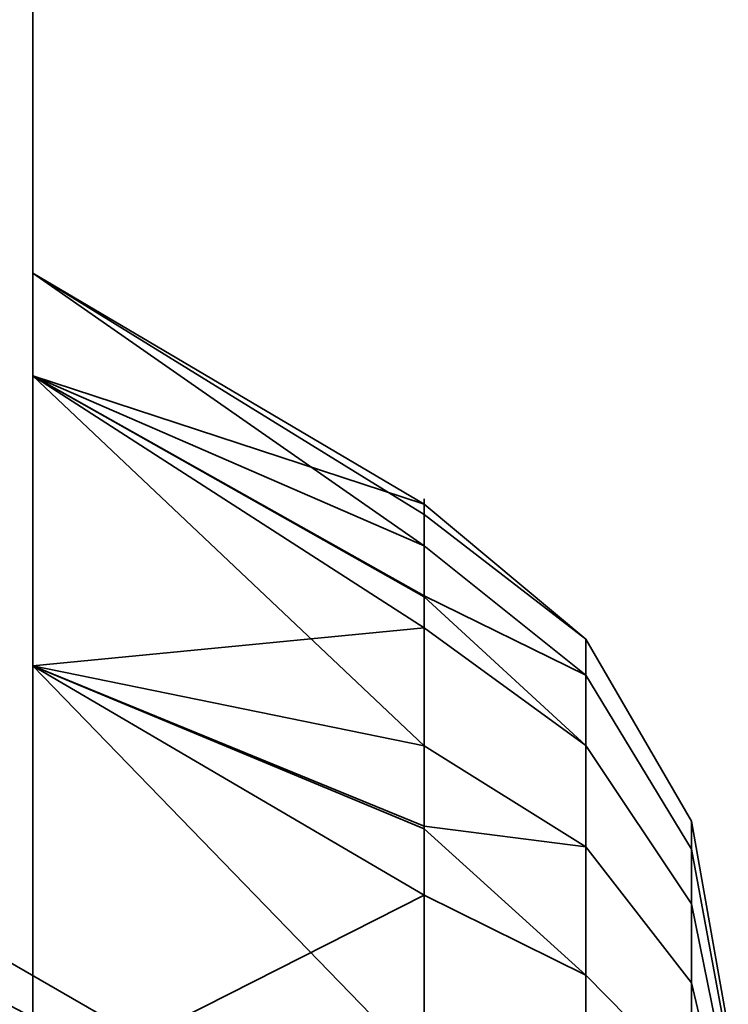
# Model space of a CAD drawing. Header units: millimetres. Extents: x -493 to 6693, y -115 to 145.
# Tile 356 of 656: x 1135.485 to 1136.3, y -4.075 to -2.942. Entities that reach past the tile are written whole.
import ezdxf

# ---------------------------------------------------------------- set-up
doc = ezdxf.new("R2010")
doc.units = ezdxf.units.MM
doc.layers.add('151', color=7, linetype='Continuous', true_color=0xffffff)

# ---------------------------------------------------------------- blocks, each defined once
blk = doc.blocks.new('UG_SURFACE_002')
at = {"layer": '151', "color": 252, "linetype": 'Continuous', "lineweight": 35}
for points in [[(2042.5, -15, 2200.2499), (2042.5, 135, 2200.2499), (957.5, 135, 2200.2499), (957.5, -15, 2200.2499)], [(1107.5, -15, 2050.2501), (1107.5, 135, 2050.2501), (1892.5, 135, 2050.2501), (1892.5, -15, 2050.2501)]]:
    blk.add_3dface(points, dxfattribs=at)
blk = doc.blocks.new('UG_SURFACE_112')
at = {"layer": '151', "color": 252, "linetype": 'Continuous', "lineweight": 35}
for points in [[(1134.8, -18.0201, 979.25), (1134.8, 2.4, 979.25), (1135.5, 2.4, 979.25), (1135.5, -18.0201, 979.25)], [(1135.5, 2.4, 979.25), (1135.5, -6.686, 983.2348), (1135.5, -7.1779, 982.9508)], [(1135.5, -7.1779, 982.9508), (1135.5, -7.7428, 982.8914), (1135.5, -18.0201, 979.25), (1135.5, 2.4, 979.25)], [(1135.5, 2.4, 979.25), (1135.5, -6.234, 984.25), (1135.5, -6.3521, 983.6944)], [(1135.5, -6.3521, 983.6944), (1135.5, -6.686, 983.2348), (1135.5, 2.4, 979.25)], [(1135.5, 2.341, 1004.814), (1135.5, -6.234, 984.25), (1135.5, 2.4, 979.25)], [(1135.3548, 1.6119, 1163.3717), (1135.5, 2.341, 1163.6859), (1135.5, -18.0201, 1171.3412)], [(1135.5, -18.0201, 997.1588), (1135.5, 2.341, 1004.814), (1135.3548, 1.6119, 1005.1283)], [(1135.5, 2.341, 1004.814), (1135.5, -4.7428, 994.1086), (1135.5, -4.1779, 994.0492)], [(1135.5, -18.0201, 1171.3412), (1135.5, 2.341, 1163.6859), (1135.5, 1, 1164.25)], [(1135.5, 2.341, 1004.814), (1135.5, -3.686, 993.7652), (1135.5, -3.3521, 993.3056)], [(1135.5, 2.341, 1004.814), (1135.5, -18.0201, 997.1588), (1135.5, -5.283, 993.933), (1135.5, -4.7428, 994.1086)], [(1135.5, -4.1779, 994.0492), (1135.5, -3.686, 993.7652), (1135.5, 2.341, 1004.814)], [(1135.5, -6.3521, 984.8056), (1135.5, 2.341, 1004.814), (1135.5, -3.3521, 992.1944)], [(1135.5, 2.341, 1004.814), (1135.5, -6.3521, 984.8056), (1135.5, -6.234, 984.25)], [(1135.5, -3.3521, 993.3056), (1135.5, -3.234, 992.75), (1135.5, 2.341, 1004.814)], [(1135.5, 2.341, 1004.814), (1135.5, -3.234, 992.75), (1135.5, -3.3521, 992.1944)], [(1135.5, -18.0201, 1171.3412), (1135.3862, -18.2146, 1170.8238), (1135.3548, 1.6119, 1163.3717)], [(1135.3548, 1.6119, 1005.1283), (1135.3862, -18.2146, 997.6762), (1135.5, -18.0201, 997.1588)], [(1135.5, -18.0201, 1189.25), (1135.5, 1, 1164.25), (1135.5, -5.7051, 1174.947)], [(1135.5, -3.686, 1176.7652), (1135.5, -3.3521, 1176.3057), (1135.5, 1, 1176.6225), (1135.5, -1, 1189.25)], [(1135.5, -3.3521, 1176.3057), (1135.5, -3.234, 1175.75), (1135.5, 1, 1176.6225)], [(1135.5, 1, 1164.25), (1135.5, -18.0201, 1189.25), (1135.5, -18.0201, 1171.3412)], [(1135.5, 1, 1164.25), (1135.5, -5.283, 1174.567), (1135.5, -5.7051, 1174.947)], [(1135.5, 1, 1164.25), (1135.5, -4.7428, 1174.3915), (1135.5, -5.283, 1174.567)], [(1135.5, 1, 1164.25), (1135.5, -4.1779, 1174.4509), (1135.5, -4.7428, 1174.3915)], [(1135.5, 1, 1164.25), (1135.5, -3.686, 1174.7348), (1135.5, -4.1779, 1174.4509)], [(1135.5, 1, 1164.25), (1135.5, -3.3521, 1175.1944), (1135.5, -3.686, 1174.7348)], [(1135.5, 1, 1164.25), (1135.5, -3.234, 1175.75), (1135.5, -3.3521, 1175.1944)], [(1135.5, 1, 1164.25), (1135.5, 1, 1176.6225), (1135.5, -3.234, 1175.75)], [(1135.5, -18.0201, 1189.25), (1135.5, -1, 1189.25), (1134.8, -1, 1189.25), (1134.8, -18.0201, 1189.25)], [(1135.5, -1, 1189.25), (1135.5, -4.1779, 1177.0492), (1135.5, -3.686, 1176.7652)], [(1135.5, -1, 1189.25), (1135.5, -7.1779, 1185.5491), (1135.5, -6.686, 1185.2652)], [(1135.5, -1, 1189.25), (1135.5, -6.234, 1184.25), (1135.5, -4.7428, 1177.1085), (1135.5, -4.1779, 1177.0492)], [(1135.5, -6.686, 1185.2652), (1135.5, -6.3521, 1184.8056), (1135.5, -1, 1189.25)], [(1135.5, -1, 1189.25), (1135.5, -18.0201, 1189.25), (1135.5, -7.7428, 1185.6085), (1135.5, -7.1779, 1185.5491)], [(1135.5, -6.3521, 1184.8056), (1135.5, -6.234, 1184.25), (1135.5, -1, 1189.25)], [(1135.5, -3.234, 1175.75), (1135.95, -3.5118, 1175.7519), (1135.95, -3.5479, 1175.4081)], [(1135.95, -3.5479, 1175.4081), (1135.5, -3.3521, 1175.1944), (1135.5, -3.234, 1175.75)], [(1135.95, -3.4998, 1175.8657), (1135.5, -3.234, 1175.75), (1135.5, -3.3521, 1176.3057)], [(1135.95, -3.4998, 1175.8657), (1135.95, -3.5118, 1175.7519), (1135.5, -3.234, 1175.75)], [(1135.5, -3.234, 992.75), (1135.95, -3.5118, 992.7519), (1135.95, -3.5479, 992.4082)], [(1135.95, -3.5479, 992.4082), (1135.5, -3.3521, 992.1944), (1135.5, -3.234, 992.75)], [(1135.95, -3.4998, 992.8656), (1135.5, -3.234, 992.75), (1135.5, -3.3521, 993.3056)], [(1135.95, -3.4998, 992.8656), (1135.95, -3.5118, 992.7519), (1135.5, -3.234, 992.75)], [(1135.5, -3.3521, 992.1944), (1135.5, -3.686, 991.7349), (1135.5, -6.3521, 984.8056)], [(1135.5, -3.3521, 1175.1944), (1135.95, -3.6051, 1175.3091), (1135.95, -3.7779, 1175.0098)], [(1135.95, -3.7779, 1175.0098), (1135.5, -3.686, 1174.7348), (1135.5, -3.3521, 1175.1944)], [(1135.95, -3.642, 1176.3031), (1135.5, -3.3521, 1176.3057), (1135.5, -3.686, 1176.7652)], [(1135.5, -3.3521, 1176.3057), (1135.95, -3.6066, 1176.1943), (1135.95, -3.4998, 1175.8657)], [(1135.95, -3.642, 1176.3031), (1135.95, -3.6066, 1176.1943), (1135.5, -3.3521, 1176.3057)], [(1135.95, -3.5479, 1175.4081), (1135.95, -3.6051, 1175.3091), (1135.5, -3.3521, 1175.1944)], [(1135.5, -3.3521, 992.1944), (1135.95, -3.6051, 992.3091), (1135.95, -3.7779, 992.0098)], [(1135.95, -3.7779, 992.0098), (1135.5, -3.686, 991.7349), (1135.5, -3.3521, 992.1944)], [(1135.95, -3.642, 993.3031), (1135.5, -3.3521, 993.3056), (1135.5, -3.686, 993.7652)], [(1135.5, -3.3521, 993.3056), (1135.95, -3.6066, 993.1943), (1135.95, -3.4998, 992.8656)], [(1135.95, -3.642, 993.3031), (1135.95, -3.6066, 993.1943), (1135.5, -3.3521, 993.3056)], [(1135.95, -3.5479, 992.4082), (1135.95, -3.6051, 992.3091), (1135.5, -3.3521, 992.1944)], [(1136.1362, -3.7773, 1176.2249), (1136.1362, -3.6553, 1175.8493), (1135.95, -3.4998, 1175.8657), (1135.95, -3.6066, 1176.1943)], [(1135.95, -3.5118, 1175.7519), (1135.95, -3.4998, 1175.8657), (1136.1362, -3.6553, 1175.8493)], [(1136.1362, -3.7773, 993.225), (1136.1362, -3.6553, 992.8493), (1135.95, -3.4998, 992.8656), (1135.95, -3.6066, 993.1943)], [(1135.95, -3.5118, 992.7519), (1135.95, -3.4998, 992.8656), (1136.1362, -3.6553, 992.8493)], [(1136.1362, -3.6553, 1175.8493), (1136.1362, -3.6965, 1175.4564), (1135.95, -3.5479, 1175.4081), (1135.95, -3.5118, 1175.7519)], [(1136.1362, -3.6553, 992.8493), (1136.1362, -3.6965, 992.4564), (1135.95, -3.5479, 992.4082), (1135.95, -3.5118, 992.7519)], [(1135.95, -3.6051, 1175.3091), (1135.95, -3.5479, 1175.4081), (1136.1362, -3.6965, 1175.4564)], [(1135.95, -3.6051, 992.3091), (1135.95, -3.5479, 992.4082), (1136.1362, -3.6965, 992.4564)], [(1136.1362, -3.6965, 1175.4564), (1136.1362, -3.894, 1175.1144), (1135.95, -3.7779, 1175.0098), (1135.95, -3.6051, 1175.3091)], [(1136.1362, -3.6965, 992.4564), (1136.1362, -3.894, 992.1144), (1135.95, -3.7779, 992.0098), (1135.95, -3.6051, 992.3091)], [(1135.95, -3.6066, 1176.1943), (1135.95, -3.642, 1176.3031), (1136.1362, -3.7773, 1176.2249)], [(1135.95, -3.6066, 993.1943), (1135.95, -3.642, 993.3031), (1136.1362, -3.7773, 993.225)], [(1135.6, -4.1, 992.75), (1135.6, -4.1432, 992.9534), (1134.8, -3.7213, 993.1412), (1134.8, -3.6381, 992.75)], [(1135.6, -4.1432, 992.5466), (1135.6, -4.1, 992.75), (1134.8, -3.6381, 992.75), (1134.8, -3.7213, 992.3587)], [(1135.6, -4.1, 1175.75), (1135.6, -4.1432, 1175.9534), (1134.8, -3.7213, 1176.1413), (1134.8, -3.6381, 1175.75)], [(1135.6, -4.1432, 1175.5466), (1135.6, -4.1, 1175.75), (1134.8, -3.6381, 1175.75), (1134.8, -3.7213, 1175.3588)], [(1135.5, -3.686, 1176.7652), (1135.95, -3.8733, 1176.5599), (1135.95, -3.642, 1176.3031)], [(1135.5, -3.686, 993.7652), (1135.95, -3.8733, 993.56), (1135.95, -3.642, 993.3031)], [(1136.1362, -4.0416, 1176.5186), (1136.1362, -3.7773, 1176.2249), (1135.95, -3.642, 1176.3031), (1135.95, -3.8733, 1176.5599)], [(1136.1362, -4.0416, 993.5185), (1136.1362, -3.7773, 993.225), (1135.95, -3.642, 993.3031), (1135.95, -3.8733, 993.56)], [(1136.2578, -3.9596, 1176.1197), (1136.2578, -3.8646, 1175.8273), (1136.1362, -3.6553, 1175.8493), (1136.1362, -3.7773, 1176.2249)], [(1136.2578, -3.8646, 1175.8273), (1136.2578, -3.8968, 1175.5215), (1136.1362, -3.6965, 1175.4564), (1136.1362, -3.6553, 1175.8493)], [(1136.2578, -3.9596, 993.1197), (1136.2578, -3.8646, 992.8273), (1136.1362, -3.6553, 992.8493), (1136.1362, -3.7773, 993.225)], [(1136.2578, -3.8646, 992.8273), (1136.2578, -3.8968, 992.5215), (1136.1362, -3.6965, 992.4564), (1136.1362, -3.6553, 992.8493)], [(1135.5, -6.686, 985.2651), (1135.5, -3.686, 991.7349), (1135.5, -4.1779, 991.4508)], [(1135.5, -6.686, 985.2651), (1135.5, -6.3521, 984.8056), (1135.5, -3.686, 991.7349)], [(1135.5, -3.686, 1174.7348), (1135.95, -3.8704, 1174.9426), (1135.95, -4.1501, 1174.7394)], [(1135.95, -4.1501, 1174.7394), (1135.5, -4.1779, 1174.4509), (1135.5, -3.686, 1174.7348)], [(1135.95, -3.9498, 1176.6449), (1135.5, -3.686, 1176.7652), (1135.5, -4.1779, 1177.0492)], [(1135.95, -3.9498, 1176.6449), (1135.95, -3.8733, 1176.5599), (1135.5, -3.686, 1176.7652)], [(1135.95, -3.7779, 1175.0098), (1135.95, -3.8704, 1174.9426), (1135.5, -3.686, 1174.7348)], [(1135.5, -3.686, 991.7349), (1135.95, -3.8704, 991.9426), (1135.95, -4.1501, 991.7394)], [(1135.95, -4.1501, 991.7394), (1135.5, -4.1779, 991.4508), (1135.5, -3.686, 991.7349)], [(1135.95, -3.9498, 993.645), (1135.5, -3.686, 993.7652), (1135.5, -4.1779, 994.0492)], [(1135.95, -3.9498, 993.645), (1135.95, -3.8733, 993.56), (1135.5, -3.686, 993.7652)], [(1135.95, -3.7779, 992.0098), (1135.95, -3.8704, 991.9426), (1135.5, -3.686, 991.7349)], [(1136.2578, -3.8968, 1175.5215), (1136.2578, -4.0505, 1175.2552), (1136.1362, -3.894, 1175.1144), (1136.1362, -3.6965, 1175.4564)], [(1136.2578, -3.8968, 992.5215), (1136.2578, -4.0505, 992.2552), (1136.1362, -3.894, 992.1144), (1136.1362, -3.6965, 992.4564)], [(1135.6, -4.1432, 992.9534), (1135.6, -4.2654, 993.1216), (1134.8, -3.9564, 993.4648), (1134.8, -3.7213, 993.1412)], [(1135.6, -4.2654, 992.3784), (1135.6, -4.1432, 992.5466), (1134.8, -3.7213, 992.3587), (1134.8, -3.9564, 992.0352)], [(1135.6, -4.1432, 1175.9534), (1135.6, -4.2654, 1176.1216), (1134.8, -3.9564, 1176.4648), (1134.8, -3.7213, 1176.1413)], [(1135.6, -4.2654, 1175.3784), (1135.6, -4.1432, 1175.5466), (1134.8, -3.7213, 1175.3588), (1134.8, -3.9564, 1175.0352)], [(1135.95, -3.8704, 1174.9426), (1135.95, -3.7779, 1175.0098), (1136.1362, -3.894, 1175.1144)], [(1135.95, -3.8704, 991.9426), (1135.95, -3.7779, 992.0098), (1136.1362, -3.894, 992.1144)], [(1136.2578, -4.1654, 1176.3482), (1136.2578, -3.9596, 1176.1197), (1136.1362, -3.7773, 1176.2249), (1136.1362, -4.0416, 1176.5186)], [(1136.2578, -4.1654, 993.3482), (1136.2578, -3.9596, 993.1197), (1136.1362, -3.7773, 993.225), (1136.1362, -4.0416, 993.5185)], [(1136.1362, -3.894, 1175.1144), (1136.1362, -4.2136, 1174.8822), (1135.95, -4.1501, 1174.7394), (1135.95, -3.8704, 1174.9426)], [(1136.1362, -3.894, 992.1144), (1136.1362, -4.2136, 991.8822), (1135.95, -4.1501, 991.7394), (1135.95, -3.8704, 991.9426)], [(1135.95, -3.8733, 1176.5599), (1135.95, -3.9498, 1176.6449), (1136.1362, -4.0416, 1176.5186)], [(1135.95, -3.8733, 993.56), (1135.95, -3.9498, 993.645), (1136.1362, -4.0416, 993.5185)], [(1136.3, -4.167, 1176), (1136.3, -4.1027, 1175.8022), (1136.2578, -3.8646, 1175.8273), (1136.2578, -3.9596, 1176.1197)], [(1136.3, -4.1027, 1175.8022), (1136.3, -4.1245, 1175.5955), (1136.2578, -3.8968, 1175.5215), (1136.2578, -3.8646, 1175.8273)], [(1136.3, -4.167, 993), (1136.3, -4.1027, 992.8023), (1136.2578, -3.8646, 992.8273), (1136.2578, -3.9596, 993.1197)], [(1136.3, -4.1027, 992.8023), (1136.3, -4.1245, 992.5955), (1136.2578, -3.8968, 992.5215), (1136.2578, -3.8646, 992.8273)], [(1136.2578, -4.0505, 1175.2552), (1136.2578, -4.2993, 1175.0745), (1136.1362, -4.2136, 1174.8822), (1136.1362, -3.894, 1175.1144)], [(1136.2578, -4.0505, 992.2552), (1136.2578, -4.2993, 992.0745), (1136.1362, -4.2136, 991.8822), (1136.1362, -3.894, 992.1144)], [(1136.3, -4.1245, 1175.5955), (1136.3, -4.2284, 1175.4154), (1136.2578, -4.0505, 1175.2552), (1136.2578, -3.8968, 1175.5215)], [(1136.3, -4.1245, 992.5955), (1136.3, -4.2284, 992.4154), (1136.2578, -4.0505, 992.2552), (1136.2578, -3.8968, 992.5215)], [(1135.5, -4.1779, 1177.0492), (1135.95, -4.2655, 1176.7855), (1135.95, -3.9498, 1176.6449)], [(1135.5, -4.1779, 994.0492), (1135.95, -4.2655, 993.7855), (1135.95, -3.9498, 993.645)], [(1136.1362, -4.4025, 1176.6791), (1136.1362, -4.0416, 1176.5186), (1135.95, -3.9498, 1176.6449), (1135.95, -4.2655, 1176.7855)], [(1136.1362, -4.4025, 993.6792), (1136.1362, -4.0416, 993.5185), (1135.95, -3.9498, 993.645), (1135.95, -4.2655, 993.7855)], [(1135.6, -4.2654, 993.1216), (1135.6, -4.4455, 993.2255), (1134.8, -4.3028, 993.6648), (1134.8, -3.9564, 993.4648)], [(1135.6, -4.4455, 992.2745), (1135.6, -4.2654, 992.3784), (1134.8, -3.9564, 992.0352), (1134.8, -4.3028, 991.8352)], [(1135.6, -4.2654, 1176.1216), (1135.6, -4.4455, 1176.2255), (1134.8, -4.3028, 1176.6648), (1134.8, -3.9564, 1176.4648)], [(1135.6, -4.4455, 1175.2745), (1135.6, -4.2654, 1175.3784), (1134.8, -3.9564, 1175.0352), (1134.8, -4.3028, 1174.8352)], [(1136.3, -4.3061, 1176.1545), (1136.3, -4.167, 1176), (1136.2578, -3.9596, 1176.1197), (1136.2578, -4.1654, 1176.3482)], [(1136.3, -4.3061, 993.1545), (1136.3, -4.167, 993), (1136.2578, -3.9596, 993.1197), (1136.2578, -4.1654, 993.3482)], [(1136.2578, -4.4463, 1176.4733), (1136.2578, -4.1654, 1176.3482), (1136.1362, -4.0416, 1176.5186), (1136.1362, -4.4025, 1176.6791)], [(1136.2578, -4.4463, 993.4732), (1136.2578, -4.1654, 993.3482), (1136.1362, -4.0416, 993.5185), (1136.1362, -4.4025, 993.6792)], [(1136.3, -4.2284, 1175.4154), (1136.3, -4.3966, 1175.2932), (1136.2578, -4.2993, 1175.0745), (1136.2578, -4.0505, 1175.2552)], [(1136.3, -4.2284, 992.4154), (1136.3, -4.3966, 992.2932), (1136.2578, -4.2993, 992.0745), (1136.2578, -4.0505, 992.2552)]]:
    blk.add_3dface(points, dxfattribs=at)
blk = doc.blocks.new('UG_SURFACE_113')
at = {"layer": '151', "color": 252, "linetype": 'Continuous', "lineweight": 35}
for points in [[(1134.8, -18.0201, 979.25), (1134.8, 2.4, 979.25), (1135.5, 2.4, 979.25), (1135.5, -18.0201, 979.25)], [(1135.5, 2.4, 979.25), (1135.5, -6.686, 983.2348), (1135.5, -7.1779, 982.9508)], [(1135.5, -7.1779, 982.9508), (1135.5, -7.7428, 982.8914), (1135.5, -18.0201, 979.25), (1135.5, 2.4, 979.25)], [(1135.5, 2.4, 979.25), (1135.5, -6.234, 984.25), (1135.5, -6.3521, 983.6944)], [(1135.5, -6.3521, 983.6944), (1135.5, -6.686, 983.2348), (1135.5, 2.4, 979.25)], [(1135.5, 2.341, 1004.814), (1135.5, -6.234, 984.25), (1135.5, 2.4, 979.25)], [(1135.3548, 1.6119, 1163.3717), (1135.5, 2.341, 1163.6859), (1135.5, -18.0201, 1171.3412)], [(1135.5, -18.0201, 997.1588), (1135.5, 2.341, 1004.814), (1135.3548, 1.6119, 1005.1283)], [(1135.5, 2.341, 1004.814), (1135.5, -4.7428, 994.1086), (1135.5, -4.1779, 994.0492)], [(1135.5, -18.0201, 1171.3412), (1135.5, 2.341, 1163.6859), (1135.5, 1, 1164.25)], [(1135.5, 2.341, 1004.814), (1135.5, -3.686, 993.7652), (1135.5, -3.3521, 993.3056)], [(1135.5, 2.341, 1004.814), (1135.5, -18.0201, 997.1588), (1135.5, -5.283, 993.933), (1135.5, -4.7428, 994.1086)], [(1135.5, -4.1779, 994.0492), (1135.5, -3.686, 993.7652), (1135.5, 2.341, 1004.814)], [(1135.5, -6.3521, 984.8056), (1135.5, 2.341, 1004.814), (1135.5, -3.3521, 992.1944)], [(1135.5, 2.341, 1004.814), (1135.5, -6.3521, 984.8056), (1135.5, -6.234, 984.25)], [(1135.5, -3.3521, 993.3056), (1135.5, -3.234, 992.75), (1135.5, 2.341, 1004.814)], [(1135.5, 2.341, 1004.814), (1135.5, -3.234, 992.75), (1135.5, -3.3521, 992.1944)], [(1135.5, -18.0201, 1171.3412), (1135.3862, -18.2146, 1170.8238), (1135.3548, 1.6119, 1163.3717)], [(1135.3548, 1.6119, 1005.1283), (1135.3862, -18.2146, 997.6762), (1135.5, -18.0201, 997.1588)], [(1135.5, -18.0201, 1189.25), (1135.5, 1, 1164.25), (1135.5, -5.7051, 1174.947)], [(1135.5, -3.686, 1176.7652), (1135.5, -3.3521, 1176.3057), (1135.5, 1, 1176.6225), (1135.5, -1, 1189.25)], [(1135.5, -3.3521, 1176.3057), (1135.5, -3.234, 1175.75), (1135.5, 1, 1176.6225)], [(1135.5, 1, 1164.25), (1135.5, -18.0201, 1189.25), (1135.5, -18.0201, 1171.3412)], [(1135.5, 1, 1164.25), (1135.5, -5.283, 1174.567), (1135.5, -5.7051, 1174.947)], [(1135.5, 1, 1164.25), (1135.5, -4.7428, 1174.3915), (1135.5, -5.283, 1174.567)], [(1135.5, 1, 1164.25), (1135.5, -4.1779, 1174.4509), (1135.5, -4.7428, 1174.3915)], [(1135.5, 1, 1164.25), (1135.5, -3.686, 1174.7348), (1135.5, -4.1779, 1174.4509)], [(1135.5, 1, 1164.25), (1135.5, -3.3521, 1175.1944), (1135.5, -3.686, 1174.7348)], [(1135.5, 1, 1164.25), (1135.5, -3.234, 1175.75), (1135.5, -3.3521, 1175.1944)], [(1135.5, 1, 1164.25), (1135.5, 1, 1176.6225), (1135.5, -3.234, 1175.75)], [(1135.5, -18.0201, 1189.25), (1135.5, -1, 1189.25), (1134.8, -1, 1189.25), (1134.8, -18.0201, 1189.25)], [(1135.5, -1, 1189.25), (1135.5, -4.1779, 1177.0492), (1135.5, -3.686, 1176.7652)], [(1135.5, -1, 1189.25), (1135.5, -7.1779, 1185.5491), (1135.5, -6.686, 1185.2652)], [(1135.5, -1, 1189.25), (1135.5, -6.234, 1184.25), (1135.5, -4.7428, 1177.1085), (1135.5, -4.1779, 1177.0492)], [(1135.5, -6.686, 1185.2652), (1135.5, -6.3521, 1184.8056), (1135.5, -1, 1189.25)], [(1135.5, -1, 1189.25), (1135.5, -18.0201, 1189.25), (1135.5, -7.7428, 1185.6085), (1135.5, -7.1779, 1185.5491)], [(1135.5, -6.3521, 1184.8056), (1135.5, -6.234, 1184.25), (1135.5, -1, 1189.25)], [(1135.5, -3.234, 1175.75), (1135.95, -3.5118, 1175.7519), (1135.95, -3.5479, 1175.4081)], [(1135.95, -3.5479, 1175.4081), (1135.5, -3.3521, 1175.1944), (1135.5, -3.234, 1175.75)], [(1135.95, -3.4998, 1175.8657), (1135.5, -3.234, 1175.75), (1135.5, -3.3521, 1176.3057)], [(1135.95, -3.4998, 1175.8657), (1135.95, -3.5118, 1175.7519), (1135.5, -3.234, 1175.75)], [(1135.5, -3.234, 992.75), (1135.95, -3.5118, 992.7519), (1135.95, -3.5479, 992.4082)], [(1135.95, -3.5479, 992.4082), (1135.5, -3.3521, 992.1944), (1135.5, -3.234, 992.75)], [(1135.95, -3.4998, 992.8656), (1135.5, -3.234, 992.75), (1135.5, -3.3521, 993.3056)], [(1135.95, -3.4998, 992.8656), (1135.95, -3.5118, 992.7519), (1135.5, -3.234, 992.75)], [(1135.5, -3.3521, 992.1944), (1135.5, -3.686, 991.7349), (1135.5, -6.3521, 984.8056)], [(1135.5, -3.3521, 1175.1944), (1135.95, -3.6051, 1175.3091), (1135.95, -3.7779, 1175.0098)], [(1135.95, -3.7779, 1175.0098), (1135.5, -3.686, 1174.7348), (1135.5, -3.3521, 1175.1944)], [(1135.95, -3.642, 1176.3031), (1135.5, -3.3521, 1176.3057), (1135.5, -3.686, 1176.7652)], [(1135.5, -3.3521, 1176.3057), (1135.95, -3.6066, 1176.1943), (1135.95, -3.4998, 1175.8657)], [(1135.95, -3.642, 1176.3031), (1135.95, -3.6066, 1176.1943), (1135.5, -3.3521, 1176.3057)], [(1135.95, -3.5479, 1175.4081), (1135.95, -3.6051, 1175.3091), (1135.5, -3.3521, 1175.1944)], [(1135.5, -3.3521, 992.1944), (1135.95, -3.6051, 992.3091), (1135.95, -3.7779, 992.0098)], [(1135.95, -3.7779, 992.0098), (1135.5, -3.686, 991.7349), (1135.5, -3.3521, 992.1944)], [(1135.95, -3.642, 993.3031), (1135.5, -3.3521, 993.3056), (1135.5, -3.686, 993.7652)], [(1135.5, -3.3521, 993.3056), (1135.95, -3.6066, 993.1943), (1135.95, -3.4998, 992.8656)], [(1135.95, -3.642, 993.3031), (1135.95, -3.6066, 993.1943), (1135.5, -3.3521, 993.3056)], [(1135.95, -3.5479, 992.4082), (1135.95, -3.6051, 992.3091), (1135.5, -3.3521, 992.1944)], [(1136.1362, -3.7773, 1176.2249), (1136.1362, -3.6553, 1175.8493), (1135.95, -3.4998, 1175.8657), (1135.95, -3.6066, 1176.1943)], [(1135.95, -3.5118, 1175.7519), (1135.95, -3.4998, 1175.8657), (1136.1362, -3.6553, 1175.8493)], [(1136.1362, -3.7773, 993.225), (1136.1362, -3.6553, 992.8493), (1135.95, -3.4998, 992.8656), (1135.95, -3.6066, 993.1943)], [(1135.95, -3.5118, 992.7519), (1135.95, -3.4998, 992.8656), (1136.1362, -3.6553, 992.8493)], [(1136.1362, -3.6553, 1175.8493), (1136.1362, -3.6965, 1175.4564), (1135.95, -3.5479, 1175.4081), (1135.95, -3.5118, 1175.7519)], [(1136.1362, -3.6553, 992.8493), (1136.1362, -3.6965, 992.4564), (1135.95, -3.5479, 992.4082), (1135.95, -3.5118, 992.7519)], [(1135.95, -3.6051, 1175.3091), (1135.95, -3.5479, 1175.4081), (1136.1362, -3.6965, 1175.4564)], [(1135.95, -3.6051, 992.3091), (1135.95, -3.5479, 992.4082), (1136.1362, -3.6965, 992.4564)], [(1136.1362, -3.6965, 1175.4564), (1136.1362, -3.894, 1175.1144), (1135.95, -3.7779, 1175.0098), (1135.95, -3.6051, 1175.3091)], [(1136.1362, -3.6965, 992.4564), (1136.1362, -3.894, 992.1144), (1135.95, -3.7779, 992.0098), (1135.95, -3.6051, 992.3091)], [(1135.95, -3.6066, 1176.1943), (1135.95, -3.642, 1176.3031), (1136.1362, -3.7773, 1176.2249)], [(1135.95, -3.6066, 993.1943), (1135.95, -3.642, 993.3031), (1136.1362, -3.7773, 993.225)], [(1135.6, -4.1, 992.75), (1135.6, -4.1432, 992.9534), (1134.8, -3.7213, 993.1412), (1134.8, -3.6381, 992.75)], [(1135.6, -4.1432, 992.5466), (1135.6, -4.1, 992.75), (1134.8, -3.6381, 992.75), (1134.8, -3.7213, 992.3587)], [(1135.6, -4.1, 1175.75), (1135.6, -4.1432, 1175.9534), (1134.8, -3.7213, 1176.1413), (1134.8, -3.6381, 1175.75)], [(1135.6, -4.1432, 1175.5466), (1135.6, -4.1, 1175.75), (1134.8, -3.6381, 1175.75), (1134.8, -3.7213, 1175.3588)], [(1135.5, -3.686, 1176.7652), (1135.95, -3.8733, 1176.5599), (1135.95, -3.642, 1176.3031)], [(1135.5, -3.686, 993.7652), (1135.95, -3.8733, 993.56), (1135.95, -3.642, 993.3031)], [(1136.1362, -4.0416, 1176.5186), (1136.1362, -3.7773, 1176.2249), (1135.95, -3.642, 1176.3031), (1135.95, -3.8733, 1176.5599)], [(1136.1362, -4.0416, 993.5185), (1136.1362, -3.7773, 993.225), (1135.95, -3.642, 993.3031), (1135.95, -3.8733, 993.56)], [(1136.2578, -3.9596, 1176.1197), (1136.2578, -3.8646, 1175.8273), (1136.1362, -3.6553, 1175.8493), (1136.1362, -3.7773, 1176.2249)], [(1136.2578, -3.8646, 1175.8273), (1136.2578, -3.8968, 1175.5215), (1136.1362, -3.6965, 1175.4564), (1136.1362, -3.6553, 1175.8493)], [(1136.2578, -3.9596, 993.1197), (1136.2578, -3.8646, 992.8273), (1136.1362, -3.6553, 992.8493), (1136.1362, -3.7773, 993.225)], [(1136.2578, -3.8646, 992.8273), (1136.2578, -3.8968, 992.5215), (1136.1362, -3.6965, 992.4564), (1136.1362, -3.6553, 992.8493)], [(1135.5, -6.686, 985.2651), (1135.5, -3.686, 991.7349), (1135.5, -4.1779, 991.4508)], [(1135.5, -6.686, 985.2651), (1135.5, -6.3521, 984.8056), (1135.5, -3.686, 991.7349)], [(1135.5, -3.686, 1174.7348), (1135.95, -3.8704, 1174.9426), (1135.95, -4.1501, 1174.7394)], [(1135.95, -4.1501, 1174.7394), (1135.5, -4.1779, 1174.4509), (1135.5, -3.686, 1174.7348)], [(1135.95, -3.9498, 1176.6449), (1135.5, -3.686, 1176.7652), (1135.5, -4.1779, 1177.0492)], [(1135.95, -3.9498, 1176.6449), (1135.95, -3.8733, 1176.5599), (1135.5, -3.686, 1176.7652)], [(1135.95, -3.7779, 1175.0098), (1135.95, -3.8704, 1174.9426), (1135.5, -3.686, 1174.7348)], [(1135.5, -3.686, 991.7349), (1135.95, -3.8704, 991.9426), (1135.95, -4.1501, 991.7394)], [(1135.95, -4.1501, 991.7394), (1135.5, -4.1779, 991.4508), (1135.5, -3.686, 991.7349)], [(1135.95, -3.9498, 993.645), (1135.5, -3.686, 993.7652), (1135.5, -4.1779, 994.0492)], [(1135.95, -3.9498, 993.645), (1135.95, -3.8733, 993.56), (1135.5, -3.686, 993.7652)], [(1135.95, -3.7779, 992.0098), (1135.95, -3.8704, 991.9426), (1135.5, -3.686, 991.7349)], [(1136.2578, -3.8968, 1175.5215), (1136.2578, -4.0505, 1175.2552), (1136.1362, -3.894, 1175.1144), (1136.1362, -3.6965, 1175.4564)], [(1136.2578, -3.8968, 992.5215), (1136.2578, -4.0505, 992.2552), (1136.1362, -3.894, 992.1144), (1136.1362, -3.6965, 992.4564)], [(1135.6, -4.1432, 992.9534), (1135.6, -4.2654, 993.1216), (1134.8, -3.9564, 993.4648), (1134.8, -3.7213, 993.1412)], [(1135.6, -4.2654, 992.3784), (1135.6, -4.1432, 992.5466), (1134.8, -3.7213, 992.3587), (1134.8, -3.9564, 992.0352)], [(1135.6, -4.1432, 1175.9534), (1135.6, -4.2654, 1176.1216), (1134.8, -3.9564, 1176.4648), (1134.8, -3.7213, 1176.1413)], [(1135.6, -4.2654, 1175.3784), (1135.6, -4.1432, 1175.5466), (1134.8, -3.7213, 1175.3588), (1134.8, -3.9564, 1175.0352)], [(1135.95, -3.8704, 1174.9426), (1135.95, -3.7779, 1175.0098), (1136.1362, -3.894, 1175.1144)], [(1135.95, -3.8704, 991.9426), (1135.95, -3.7779, 992.0098), (1136.1362, -3.894, 992.1144)], [(1136.2578, -4.1654, 1176.3482), (1136.2578, -3.9596, 1176.1197), (1136.1362, -3.7773, 1176.2249), (1136.1362, -4.0416, 1176.5186)], [(1136.2578, -4.1654, 993.3482), (1136.2578, -3.9596, 993.1197), (1136.1362, -3.7773, 993.225), (1136.1362, -4.0416, 993.5185)], [(1136.1362, -3.894, 1175.1144), (1136.1362, -4.2136, 1174.8822), (1135.95, -4.1501, 1174.7394), (1135.95, -3.8704, 1174.9426)], [(1136.1362, -3.894, 992.1144), (1136.1362, -4.2136, 991.8822), (1135.95, -4.1501, 991.7394), (1135.95, -3.8704, 991.9426)], [(1135.95, -3.8733, 1176.5599), (1135.95, -3.9498, 1176.6449), (1136.1362, -4.0416, 1176.5186)], [(1135.95, -3.8733, 993.56), (1135.95, -3.9498, 993.645), (1136.1362, -4.0416, 993.5185)], [(1136.3, -4.167, 1176), (1136.3, -4.1027, 1175.8022), (1136.2578, -3.8646, 1175.8273), (1136.2578, -3.9596, 1176.1197)], [(1136.3, -4.1027, 1175.8022), (1136.3, -4.1245, 1175.5955), (1136.2578, -3.8968, 1175.5215), (1136.2578, -3.8646, 1175.8273)], [(1136.3, -4.167, 993), (1136.3, -4.1027, 992.8023), (1136.2578, -3.8646, 992.8273), (1136.2578, -3.9596, 993.1197)], [(1136.3, -4.1027, 992.8023), (1136.3, -4.1245, 992.5955), (1136.2578, -3.8968, 992.5215), (1136.2578, -3.8646, 992.8273)], [(1136.2578, -4.0505, 1175.2552), (1136.2578, -4.2993, 1175.0745), (1136.1362, -4.2136, 1174.8822), (1136.1362, -3.894, 1175.1144)], [(1136.2578, -4.0505, 992.2552), (1136.2578, -4.2993, 992.0745), (1136.1362, -4.2136, 991.8822), (1136.1362, -3.894, 992.1144)], [(1136.3, -4.1245, 1175.5955), (1136.3, -4.2284, 1175.4154), (1136.2578, -4.0505, 1175.2552), (1136.2578, -3.8968, 1175.5215)], [(1136.3, -4.1245, 992.5955), (1136.3, -4.2284, 992.4154), (1136.2578, -4.0505, 992.2552), (1136.2578, -3.8968, 992.5215)], [(1135.5, -4.1779, 1177.0492), (1135.95, -4.2655, 1176.7855), (1135.95, -3.9498, 1176.6449)], [(1135.5, -4.1779, 994.0492), (1135.95, -4.2655, 993.7855), (1135.95, -3.9498, 993.645)], [(1136.1362, -4.4025, 1176.6791), (1136.1362, -4.0416, 1176.5186), (1135.95, -3.9498, 1176.6449), (1135.95, -4.2655, 1176.7855)], [(1136.1362, -4.4025, 993.6792), (1136.1362, -4.0416, 993.5185), (1135.95, -3.9498, 993.645), (1135.95, -4.2655, 993.7855)], [(1135.6, -4.2654, 993.1216), (1135.6, -4.4455, 993.2255), (1134.8, -4.3028, 993.6648), (1134.8, -3.9564, 993.4648)], [(1135.6, -4.4455, 992.2745), (1135.6, -4.2654, 992.3784), (1134.8, -3.9564, 992.0352), (1134.8, -4.3028, 991.8352)], [(1135.6, -4.2654, 1176.1216), (1135.6, -4.4455, 1176.2255), (1134.8, -4.3028, 1176.6648), (1134.8, -3.9564, 1176.4648)], [(1135.6, -4.4455, 1175.2745), (1135.6, -4.2654, 1175.3784), (1134.8, -3.9564, 1175.0352), (1134.8, -4.3028, 1174.8352)], [(1136.3, -4.3061, 1176.1545), (1136.3, -4.167, 1176), (1136.2578, -3.9596, 1176.1197), (1136.2578, -4.1654, 1176.3482)], [(1136.3, -4.3061, 993.1545), (1136.3, -4.167, 993), (1136.2578, -3.9596, 993.1197), (1136.2578, -4.1654, 993.3482)], [(1136.2578, -4.4463, 1176.4733), (1136.2578, -4.1654, 1176.3482), (1136.1362, -4.0416, 1176.5186), (1136.1362, -4.4025, 1176.6791)], [(1136.2578, -4.4463, 993.4732), (1136.2578, -4.1654, 993.3482), (1136.1362, -4.0416, 993.5185), (1136.1362, -4.4025, 993.6792)], [(1136.3, -4.2284, 1175.4154), (1136.3, -4.3966, 1175.2932), (1136.2578, -4.2993, 1175.0745), (1136.2578, -4.0505, 1175.2552)], [(1136.3, -4.2284, 992.4154), (1136.3, -4.3966, 992.2932), (1136.2578, -4.2993, 992.0745), (1136.2578, -4.0505, 992.2552)]]:
    blk.add_3dface(points, dxfattribs=at)
blk = doc.blocks.new('UG_SURFACE_114')
at = {"layer": '151', "color": 252, "linetype": 'Continuous', "lineweight": 35}
for points in [[(1134.8, -18.0201, 979.25), (1134.8, 2.4, 979.25), (1135.5, 2.4, 979.25), (1135.5, -18.0201, 979.25)], [(1135.5, 2.4, 979.25), (1135.5, -6.686, 983.2348), (1135.5, -7.1779, 982.9508)], [(1135.5, -7.1779, 982.9508), (1135.5, -7.7428, 982.8914), (1135.5, -18.0201, 979.25), (1135.5, 2.4, 979.25)], [(1135.5, 2.4, 979.25), (1135.5, -6.234, 984.25), (1135.5, -6.3521, 983.6944)], [(1135.5, -6.3521, 983.6944), (1135.5, -6.686, 983.2348), (1135.5, 2.4, 979.25)], [(1135.5, 2.341, 1004.814), (1135.5, -6.234, 984.25), (1135.5, 2.4, 979.25)], [(1135.3548, 1.6119, 1163.3717), (1135.5, 2.341, 1163.6859), (1135.5, -18.0201, 1171.3412)], [(1135.5, -18.0201, 997.1588), (1135.5, 2.341, 1004.814), (1135.3548, 1.6119, 1005.1283)], [(1135.5, 2.341, 1004.814), (1135.5, -4.7428, 994.1086), (1135.5, -4.1779, 994.0492)], [(1135.5, -18.0201, 1171.3412), (1135.5, 2.341, 1163.6859), (1135.5, 1, 1164.25)], [(1135.5, 2.341, 1004.814), (1135.5, -3.686, 993.7652), (1135.5, -3.3521, 993.3056)], [(1135.5, 2.341, 1004.814), (1135.5, -18.0201, 997.1588), (1135.5, -5.283, 993.933), (1135.5, -4.7428, 994.1086)], [(1135.5, -4.1779, 994.0492), (1135.5, -3.686, 993.7652), (1135.5, 2.341, 1004.814)], [(1135.5, -6.3521, 984.8056), (1135.5, 2.341, 1004.814), (1135.5, -3.3521, 992.1944)], [(1135.5, 2.341, 1004.814), (1135.5, -6.3521, 984.8056), (1135.5, -6.234, 984.25)], [(1135.5, -3.3521, 993.3056), (1135.5, -3.234, 992.75), (1135.5, 2.341, 1004.814)], [(1135.5, 2.341, 1004.814), (1135.5, -3.234, 992.75), (1135.5, -3.3521, 992.1944)], [(1135.5, -18.0201, 1171.3412), (1135.3862, -18.2146, 1170.8238), (1135.3548, 1.6119, 1163.3717)], [(1135.3548, 1.6119, 1005.1283), (1135.3862, -18.2146, 997.6762), (1135.5, -18.0201, 997.1588)], [(1135.5, -18.0201, 1189.25), (1135.5, 1, 1164.25), (1135.5, -5.7051, 1174.947)], [(1135.5, -3.686, 1176.7652), (1135.5, -3.3521, 1176.3057), (1135.5, 1, 1176.6225), (1135.5, -1, 1189.25)], [(1135.5, -3.3521, 1176.3057), (1135.5, -3.234, 1175.75), (1135.5, 1, 1176.6225)], [(1135.5, 1, 1164.25), (1135.5, -18.0201, 1189.25), (1135.5, -18.0201, 1171.3412)], [(1135.5, 1, 1164.25), (1135.5, -5.283, 1174.567), (1135.5, -5.7051, 1174.947)], [(1135.5, 1, 1164.25), (1135.5, -4.7428, 1174.3915), (1135.5, -5.283, 1174.567)], [(1135.5, 1, 1164.25), (1135.5, -4.1779, 1174.4509), (1135.5, -4.7428, 1174.3915)], [(1135.5, 1, 1164.25), (1135.5, -3.686, 1174.7348), (1135.5, -4.1779, 1174.4509)], [(1135.5, 1, 1164.25), (1135.5, -3.3521, 1175.1944), (1135.5, -3.686, 1174.7348)], [(1135.5, 1, 1164.25), (1135.5, -3.234, 1175.75), (1135.5, -3.3521, 1175.1944)], [(1135.5, 1, 1164.25), (1135.5, 1, 1176.6225), (1135.5, -3.234, 1175.75)], [(1135.5, -18.0201, 1189.25), (1135.5, -1, 1189.25), (1134.8, -1, 1189.25), (1134.8, -18.0201, 1189.25)], [(1135.5, -1, 1189.25), (1135.5, -4.1779, 1177.0492), (1135.5, -3.686, 1176.7652)], [(1135.5, -1, 1189.25), (1135.5, -7.1779, 1185.5491), (1135.5, -6.686, 1185.2652)], [(1135.5, -1, 1189.25), (1135.5, -6.234, 1184.25), (1135.5, -4.7428, 1177.1085), (1135.5, -4.1779, 1177.0492)], [(1135.5, -6.686, 1185.2652), (1135.5, -6.3521, 1184.8056), (1135.5, -1, 1189.25)], [(1135.5, -1, 1189.25), (1135.5, -18.0201, 1189.25), (1135.5, -7.7428, 1185.6085), (1135.5, -7.1779, 1185.5491)], [(1135.5, -6.3521, 1184.8056), (1135.5, -6.234, 1184.25), (1135.5, -1, 1189.25)], [(1135.5, -3.234, 1175.75), (1135.95, -3.5118, 1175.7519), (1135.95, -3.5479, 1175.4081)], [(1135.95, -3.5479, 1175.4081), (1135.5, -3.3521, 1175.1944), (1135.5, -3.234, 1175.75)], [(1135.95, -3.4998, 1175.8657), (1135.5, -3.234, 1175.75), (1135.5, -3.3521, 1176.3057)], [(1135.95, -3.4998, 1175.8657), (1135.95, -3.5118, 1175.7519), (1135.5, -3.234, 1175.75)], [(1135.5, -3.234, 992.75), (1135.95, -3.5118, 992.7519), (1135.95, -3.5479, 992.4082)], [(1135.95, -3.5479, 992.4082), (1135.5, -3.3521, 992.1944), (1135.5, -3.234, 992.75)], [(1135.95, -3.4998, 992.8656), (1135.5, -3.234, 992.75), (1135.5, -3.3521, 993.3056)], [(1135.95, -3.4998, 992.8656), (1135.95, -3.5118, 992.7519), (1135.5, -3.234, 992.75)], [(1135.5, -3.3521, 992.1944), (1135.5, -3.686, 991.7349), (1135.5, -6.3521, 984.8056)], [(1135.5, -3.3521, 1175.1944), (1135.95, -3.6051, 1175.3091), (1135.95, -3.7779, 1175.0098)], [(1135.95, -3.7779, 1175.0098), (1135.5, -3.686, 1174.7348), (1135.5, -3.3521, 1175.1944)], [(1135.95, -3.642, 1176.3031), (1135.5, -3.3521, 1176.3057), (1135.5, -3.686, 1176.7652)], [(1135.5, -3.3521, 1176.3057), (1135.95, -3.6066, 1176.1943), (1135.95, -3.4998, 1175.8657)], [(1135.95, -3.642, 1176.3031), (1135.95, -3.6066, 1176.1943), (1135.5, -3.3521, 1176.3057)], [(1135.95, -3.5479, 1175.4081), (1135.95, -3.6051, 1175.3091), (1135.5, -3.3521, 1175.1944)], [(1135.5, -3.3521, 992.1944), (1135.95, -3.6051, 992.3091), (1135.95, -3.7779, 992.0098)], [(1135.95, -3.7779, 992.0098), (1135.5, -3.686, 991.7349), (1135.5, -3.3521, 992.1944)], [(1135.95, -3.642, 993.3031), (1135.5, -3.3521, 993.3056), (1135.5, -3.686, 993.7652)], [(1135.5, -3.3521, 993.3056), (1135.95, -3.6066, 993.1943), (1135.95, -3.4998, 992.8656)], [(1135.95, -3.642, 993.3031), (1135.95, -3.6066, 993.1943), (1135.5, -3.3521, 993.3056)], [(1135.95, -3.5479, 992.4082), (1135.95, -3.6051, 992.3091), (1135.5, -3.3521, 992.1944)], [(1136.1362, -3.7773, 1176.2249), (1136.1362, -3.6553, 1175.8493), (1135.95, -3.4998, 1175.8657), (1135.95, -3.6066, 1176.1943)], [(1135.95, -3.5118, 1175.7519), (1135.95, -3.4998, 1175.8657), (1136.1362, -3.6553, 1175.8493)], [(1136.1362, -3.7773, 993.225), (1136.1362, -3.6553, 992.8493), (1135.95, -3.4998, 992.8656), (1135.95, -3.6066, 993.1943)], [(1135.95, -3.5118, 992.7519), (1135.95, -3.4998, 992.8656), (1136.1362, -3.6553, 992.8493)], [(1136.1362, -3.6553, 1175.8493), (1136.1362, -3.6965, 1175.4564), (1135.95, -3.5479, 1175.4081), (1135.95, -3.5118, 1175.7519)], [(1136.1362, -3.6553, 992.8493), (1136.1362, -3.6965, 992.4564), (1135.95, -3.5479, 992.4082), (1135.95, -3.5118, 992.7519)], [(1135.95, -3.6051, 1175.3091), (1135.95, -3.5479, 1175.4081), (1136.1362, -3.6965, 1175.4564)], [(1135.95, -3.6051, 992.3091), (1135.95, -3.5479, 992.4082), (1136.1362, -3.6965, 992.4564)], [(1136.1362, -3.6965, 1175.4564), (1136.1362, -3.894, 1175.1144), (1135.95, -3.7779, 1175.0098), (1135.95, -3.6051, 1175.3091)], [(1136.1362, -3.6965, 992.4564), (1136.1362, -3.894, 992.1144), (1135.95, -3.7779, 992.0098), (1135.95, -3.6051, 992.3091)], [(1135.95, -3.6066, 1176.1943), (1135.95, -3.642, 1176.3031), (1136.1362, -3.7773, 1176.2249)], [(1135.95, -3.6066, 993.1943), (1135.95, -3.642, 993.3031), (1136.1362, -3.7773, 993.225)], [(1135.6, -4.1, 992.75), (1135.6, -4.1432, 992.9534), (1134.8, -3.7213, 993.1412), (1134.8, -3.6381, 992.75)], [(1135.6, -4.1432, 992.5466), (1135.6, -4.1, 992.75), (1134.8, -3.6381, 992.75), (1134.8, -3.7213, 992.3587)], [(1135.6, -4.1, 1175.75), (1135.6, -4.1432, 1175.9534), (1134.8, -3.7213, 1176.1413), (1134.8, -3.6381, 1175.75)], [(1135.6, -4.1432, 1175.5466), (1135.6, -4.1, 1175.75), (1134.8, -3.6381, 1175.75), (1134.8, -3.7213, 1175.3588)], [(1135.5, -3.686, 1176.7652), (1135.95, -3.8733, 1176.5599), (1135.95, -3.642, 1176.3031)], [(1135.5, -3.686, 993.7652), (1135.95, -3.8733, 993.56), (1135.95, -3.642, 993.3031)], [(1136.1362, -4.0416, 1176.5186), (1136.1362, -3.7773, 1176.2249), (1135.95, -3.642, 1176.3031), (1135.95, -3.8733, 1176.5599)], [(1136.1362, -4.0416, 993.5185), (1136.1362, -3.7773, 993.225), (1135.95, -3.642, 993.3031), (1135.95, -3.8733, 993.56)], [(1136.2578, -3.9596, 1176.1197), (1136.2578, -3.8646, 1175.8273), (1136.1362, -3.6553, 1175.8493), (1136.1362, -3.7773, 1176.2249)], [(1136.2578, -3.8646, 1175.8273), (1136.2578, -3.8968, 1175.5215), (1136.1362, -3.6965, 1175.4564), (1136.1362, -3.6553, 1175.8493)], [(1136.2578, -3.9596, 993.1197), (1136.2578, -3.8646, 992.8273), (1136.1362, -3.6553, 992.8493), (1136.1362, -3.7773, 993.225)], [(1136.2578, -3.8646, 992.8273), (1136.2578, -3.8968, 992.5215), (1136.1362, -3.6965, 992.4564), (1136.1362, -3.6553, 992.8493)], [(1135.5, -6.686, 985.2651), (1135.5, -3.686, 991.7349), (1135.5, -4.1779, 991.4508)], [(1135.5, -6.686, 985.2651), (1135.5, -6.3521, 984.8056), (1135.5, -3.686, 991.7349)], [(1135.5, -3.686, 1174.7348), (1135.95, -3.8704, 1174.9426), (1135.95, -4.1501, 1174.7394)], [(1135.95, -4.1501, 1174.7394), (1135.5, -4.1779, 1174.4509), (1135.5, -3.686, 1174.7348)], [(1135.95, -3.9498, 1176.6449), (1135.5, -3.686, 1176.7652), (1135.5, -4.1779, 1177.0492)], [(1135.95, -3.9498, 1176.6449), (1135.95, -3.8733, 1176.5599), (1135.5, -3.686, 1176.7652)], [(1135.95, -3.7779, 1175.0098), (1135.95, -3.8704, 1174.9426), (1135.5, -3.686, 1174.7348)], [(1135.5, -3.686, 991.7349), (1135.95, -3.8704, 991.9426), (1135.95, -4.1501, 991.7394)], [(1135.95, -4.1501, 991.7394), (1135.5, -4.1779, 991.4508), (1135.5, -3.686, 991.7349)], [(1135.95, -3.9498, 993.645), (1135.5, -3.686, 993.7652), (1135.5, -4.1779, 994.0492)], [(1135.95, -3.9498, 993.645), (1135.95, -3.8733, 993.56), (1135.5, -3.686, 993.7652)], [(1135.95, -3.7779, 992.0098), (1135.95, -3.8704, 991.9426), (1135.5, -3.686, 991.7349)], [(1136.2578, -3.8968, 1175.5215), (1136.2578, -4.0505, 1175.2552), (1136.1362, -3.894, 1175.1144), (1136.1362, -3.6965, 1175.4564)], [(1136.2578, -3.8968, 992.5215), (1136.2578, -4.0505, 992.2552), (1136.1362, -3.894, 992.1144), (1136.1362, -3.6965, 992.4564)], [(1135.6, -4.1432, 992.9534), (1135.6, -4.2654, 993.1216), (1134.8, -3.9564, 993.4648), (1134.8, -3.7213, 993.1412)], [(1135.6, -4.2654, 992.3784), (1135.6, -4.1432, 992.5466), (1134.8, -3.7213, 992.3587), (1134.8, -3.9564, 992.0352)], [(1135.6, -4.1432, 1175.9534), (1135.6, -4.2654, 1176.1216), (1134.8, -3.9564, 1176.4648), (1134.8, -3.7213, 1176.1413)], [(1135.6, -4.2654, 1175.3784), (1135.6, -4.1432, 1175.5466), (1134.8, -3.7213, 1175.3588), (1134.8, -3.9564, 1175.0352)], [(1135.95, -3.8704, 1174.9426), (1135.95, -3.7779, 1175.0098), (1136.1362, -3.894, 1175.1144)], [(1135.95, -3.8704, 991.9426), (1135.95, -3.7779, 992.0098), (1136.1362, -3.894, 992.1144)], [(1136.2578, -4.1654, 1176.3482), (1136.2578, -3.9596, 1176.1197), (1136.1362, -3.7773, 1176.2249), (1136.1362, -4.0416, 1176.5186)], [(1136.2578, -4.1654, 993.3482), (1136.2578, -3.9596, 993.1197), (1136.1362, -3.7773, 993.225), (1136.1362, -4.0416, 993.5185)], [(1136.1362, -3.894, 1175.1144), (1136.1362, -4.2136, 1174.8822), (1135.95, -4.1501, 1174.7394), (1135.95, -3.8704, 1174.9426)], [(1136.1362, -3.894, 992.1144), (1136.1362, -4.2136, 991.8822), (1135.95, -4.1501, 991.7394), (1135.95, -3.8704, 991.9426)], [(1135.95, -3.8733, 1176.5599), (1135.95, -3.9498, 1176.6449), (1136.1362, -4.0416, 1176.5186)], [(1135.95, -3.8733, 993.56), (1135.95, -3.9498, 993.645), (1136.1362, -4.0416, 993.5185)], [(1136.3, -4.167, 1176), (1136.3, -4.1027, 1175.8022), (1136.2578, -3.8646, 1175.8273), (1136.2578, -3.9596, 1176.1197)], [(1136.3, -4.1027, 1175.8022), (1136.3, -4.1245, 1175.5955), (1136.2578, -3.8968, 1175.5215), (1136.2578, -3.8646, 1175.8273)], [(1136.3, -4.167, 993), (1136.3, -4.1027, 992.8023), (1136.2578, -3.8646, 992.8273), (1136.2578, -3.9596, 993.1197)], [(1136.3, -4.1027, 992.8023), (1136.3, -4.1245, 992.5955), (1136.2578, -3.8968, 992.5215), (1136.2578, -3.8646, 992.8273)], [(1136.2578, -4.0505, 1175.2552), (1136.2578, -4.2993, 1175.0745), (1136.1362, -4.2136, 1174.8822), (1136.1362, -3.894, 1175.1144)], [(1136.2578, -4.0505, 992.2552), (1136.2578, -4.2993, 992.0745), (1136.1362, -4.2136, 991.8822), (1136.1362, -3.894, 992.1144)], [(1136.3, -4.1245, 1175.5955), (1136.3, -4.2284, 1175.4154), (1136.2578, -4.0505, 1175.2552), (1136.2578, -3.8968, 1175.5215)], [(1136.3, -4.1245, 992.5955), (1136.3, -4.2284, 992.4154), (1136.2578, -4.0505, 992.2552), (1136.2578, -3.8968, 992.5215)], [(1135.5, -4.1779, 1177.0492), (1135.95, -4.2655, 1176.7855), (1135.95, -3.9498, 1176.6449)], [(1135.5, -4.1779, 994.0492), (1135.95, -4.2655, 993.7855), (1135.95, -3.9498, 993.645)], [(1136.1362, -4.4025, 1176.6791), (1136.1362, -4.0416, 1176.5186), (1135.95, -3.9498, 1176.6449), (1135.95, -4.2655, 1176.7855)], [(1136.1362, -4.4025, 993.6792), (1136.1362, -4.0416, 993.5185), (1135.95, -3.9498, 993.645), (1135.95, -4.2655, 993.7855)], [(1135.6, -4.2654, 993.1216), (1135.6, -4.4455, 993.2255), (1134.8, -4.3028, 993.6648), (1134.8, -3.9564, 993.4648)], [(1135.6, -4.4455, 992.2745), (1135.6, -4.2654, 992.3784), (1134.8, -3.9564, 992.0352), (1134.8, -4.3028, 991.8352)], [(1135.6, -4.2654, 1176.1216), (1135.6, -4.4455, 1176.2255), (1134.8, -4.3028, 1176.6648), (1134.8, -3.9564, 1176.4648)], [(1135.6, -4.4455, 1175.2745), (1135.6, -4.2654, 1175.3784), (1134.8, -3.9564, 1175.0352), (1134.8, -4.3028, 1174.8352)], [(1136.3, -4.3061, 1176.1545), (1136.3, -4.167, 1176), (1136.2578, -3.9596, 1176.1197), (1136.2578, -4.1654, 1176.3482)], [(1136.3, -4.3061, 993.1545), (1136.3, -4.167, 993), (1136.2578, -3.9596, 993.1197), (1136.2578, -4.1654, 993.3482)], [(1136.2578, -4.4463, 1176.4733), (1136.2578, -4.1654, 1176.3482), (1136.1362, -4.0416, 1176.5186), (1136.1362, -4.4025, 1176.6791)], [(1136.2578, -4.4463, 993.4732), (1136.2578, -4.1654, 993.3482), (1136.1362, -4.0416, 993.5185), (1136.1362, -4.4025, 993.6792)], [(1136.3, -4.2284, 1175.4154), (1136.3, -4.3966, 1175.2932), (1136.2578, -4.2993, 1175.0745), (1136.2578, -4.0505, 1175.2552)], [(1136.3, -4.2284, 992.4154), (1136.3, -4.3966, 992.2932), (1136.2578, -4.2993, 992.0745), (1136.2578, -4.0505, 992.2552)]]:
    blk.add_3dface(points, dxfattribs=at)
blk = doc.blocks.new('UG_SURFACE_115')
at = {"layer": '151', "color": 252, "linetype": 'Continuous', "lineweight": 35}
for points in [[(1135.5, -21.92, 2021.75), (1135.5, 12.92, 2021.75), (1135.5, 12.92, -7.75), (1135.5, -21.92, -7.75)], [(1135.5, 12.92, 2021.75), (1135.5, -21.92, 2021.75), (1137, -21.92, 2020.2501), (1137, 12.92, 2020.2501)], [(1137, 12.92, -7.75), (1137, -21.92, -7.75), (1135.5, -21.92, -7.75), (1135.5, 12.92, -7.75)]]:
    blk.add_3dface(points, dxfattribs=at)
blk = doc.blocks.new('UG_SURFACE_116')
at = {"layer": '151', "color": 252, "linetype": 'Continuous', "lineweight": 35}
for points in [[(1135.5, -21.92, 2021.75), (1135.5, 12.92, 2021.75), (1135.5, 12.92, -7.75), (1135.5, -21.92, -7.75)], [(1135.5, 12.92, 2021.75), (1135.5, -21.92, 2021.75), (1137, -21.92, 2020.2501), (1137, 12.92, 2020.2501)], [(1137, 12.92, -7.75), (1137, -21.92, -7.75), (1135.5, -21.92, -7.75), (1135.5, 12.92, -7.75)]]:
    blk.add_3dface(points, dxfattribs=at)
blk = doc.blocks.new('UG_SURFACE_118')
at = {"layer": '151', "color": 252, "linetype": 'Continuous', "lineweight": 35}
for points in [[(1135.5, -21.92, 2021.75), (1864.5, -21.92, 2021.75), (1864.5, 12.92, 2021.75), (1135.5, 12.92, 2021.75)], [(1137, 12.92, 2020.2501), (1137, -21.92, 2020.2501), (1135.5, -21.92, 2021.75), (1135.5, 12.92, 2021.75)]]:
    blk.add_3dface(points, dxfattribs=at)

msp = doc.modelspace()

# ---------------------------------------------------------------- linework, layer by layer
at = {"layer": '151', "color": 253, "linetype": 'Continuous', "lineweight": -3}
for p, q in [((1135.5, -21.92, 2021.75), (1135.5, 12.92, 2021.75)), ((1135.5, 12.92, -7.75), (1135.5, -21.92, -7.75)), ((1135.5, -21.92, 2021.75), (1135.5, 12.92, 2021.75)), ((1135.5, -21.92, 2021.75), (1135.5, 12.92, 2021.75)), ((1135.5, 12.92, -7.75), (1135.5, -21.92, -7.75)), ((1135.5, -18.0201, 979.25), (1135.5, 2.4, 979.25)), ((1135.5, -18.0201, 979.25), (1135.5, 2.4, 979.25)), ((1135.5, -18.0201, 979.25), (1135.5, 2.4, 979.25)), ((1135.5, 2.341, 1004.8141), (1135.5, -18.0201, 997.1588)), ((1135.5, -18.0201, 1171.3412), (1135.5, 2.341, 1163.6859)), ((1135.5, -18.0201, 1171.3412), (1135.5, 2.341, 1163.6859)), ((1135.5, 2.341, 1004.8141), (1135.5, -18.0201, 997.1588)), ((1135.5, 2.341, 1004.8141), (1135.5, -18.0201, 997.1588)), ((1135.5, -18.0201, 1171.3412), (1135.5, 2.341, 1163.6859)), ((1135.5, -18.0201, 1189.25), (1135.5, -1, 1189.25)), ((1135.5, -18.0201, 1189.25), (1135.5, -1, 1189.25)), ((1135.5, -18.0201, 1189.25), (1135.5, -1, 1189.25))]:
    msp.add_line(p, q, dxfattribs=at)
at = {"layer": '151', "color": 253, "linetype": 'Continuous', "lineweight": -3, "extrusion": (-1, 0, 0)}
for centre, radius in [((4.6, 992.75, -1135.5), 1.366), ((4.6, 1175.75, -1135.5), 1.366), ((4.6, 1175.75, -1135.5), 1.366), ((4.6, 992.75, -1135.5), 1.366), ((4.6, 1175.75, -1135.5), 1.366), ((4.6, 992.75, -1135.5), 1.366), ((4.6, 992.75, -1135.95), 1.1062), ((4.6, 992.75, -1135.95), 1.1062), ((4.6, 992.75, -1135.95), 1.1062)]:
    msp.add_circle(centre, radius, dxfattribs=at)
at = {"layer": '151', "color": 253, "linetype": 'Continuous', "lineweight": -3, "extrusion": (1, 0, 0)}
msp.add_circle((-4.6, 1175.75, 1135.95), 1.1062, dxfattribs=at)
msp.add_circle((-4.6, 1175.75, 1135.95), 1.1062, dxfattribs=at)
msp.add_circle((-4.6, 1175.75, 1135.95), 1.1062, dxfattribs=at)

# ---------------------------------------------------------------- block references
at = {"layer": '151', "color": 253, "linetype": 'Continuous', "lineweight": -3}
for name in ['UG_SURFACE_115', 'UG_SURFACE_116', 'UG_SURFACE_118', 'UG_SURFACE_002', 'UG_SURFACE_112', 'UG_SURFACE_113', 'UG_SURFACE_114']:
    msp.add_blockref(name, (0, 0), dxfattribs=at)

doc.saveas('drawing.dxf')
